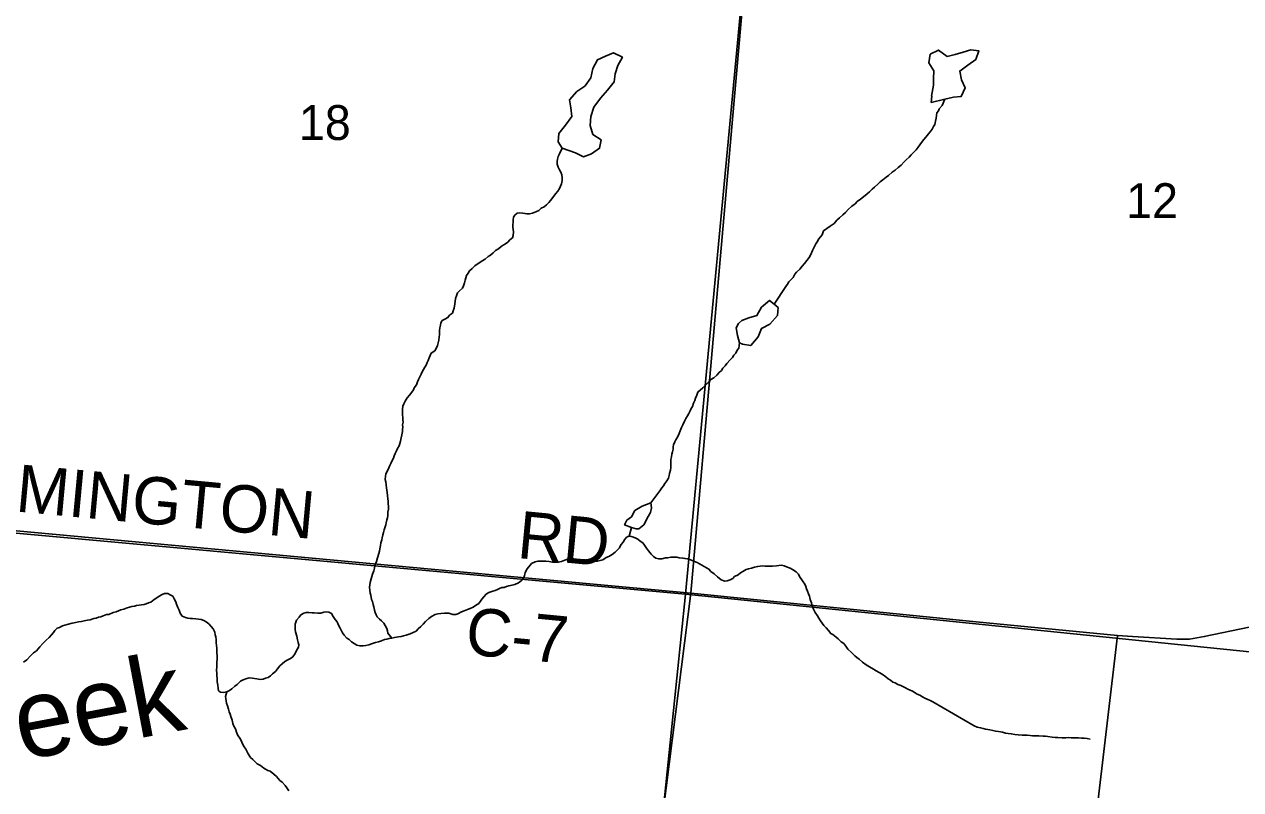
# Model space of a CAD drawing. Extents: x 0 to 1064, y 0 to 440.
# Drawn here: x 294.9 to 318.26, y 227.21 to 241.92 of the extents above; entities that cross this region are included whole.
import ezdxf

# ---------------------------------------------------------------- set-up
doc = ezdxf.new("R2010")
doc.units = 0
for name, color, linetype in [('GM_X_County_Road', 7, 'Continuous'), ('GM_X_County_Road_Text', 7, 'Continuous'), ('GM_X_Minor_Lake', 7, 'Continuous'), ('GM_X_Minor_River', 7, 'Continuous'), ('GM_X_Minor_River_Text', 7, 'Continuous'), ('GM_X_Section', 7, 'Continuous'), ('GM_X_Section_Text', 7, 'Continuous'), ('GM_X_Township_Road', 7, 'Continuous')]:
    doc.layers.add(name, color=color, linetype=linetype)

msp = doc.modelspace()

# ---------------------------------------------------------------- linework, layer by layer
at = {"layer": 'GM_X_County_Road'}
msp.add_lwpolyline([(293.572, 232.295), (307.703, 230.989), (313.183, 230.44), (315.896, 230.176), (316.183, 230.155), (317.039, 230.105), (317.276, 230.105), (317.561, 230.155), (318.423, 230.332)], dxfattribs=at)
at = {"layer": 'GM_X_Minor_Lake'}
for points in [[(305.231, 239.538), (305.485, 239.453), (305.642, 239.376), (305.795, 239.433), (305.95, 239.539), (305.984, 239.697), (305.822, 239.804), (305.772, 239.976), (305.782, 240.146), (305.841, 240.327), (305.967, 240.5), (306.105, 240.655), (306.231, 240.816), (306.252, 240.968), (306.299, 241.125), (306.388, 241.287), (306.22, 241.37), (306.066, 241.307), (305.912, 241.238), (305.823, 241.07), (305.782, 240.894), (305.675, 240.739), (305.668, 240.733)], [(312.579, 240.48), (312.744, 240.519), (312.897, 240.534), (312.968, 240.696), (312.898, 240.85), (312.866, 241.021), (313.021, 241.133), (313.176, 241.245), (313.235, 241.408), (313.083, 241.43), (312.93, 241.385), (312.776, 241.34), (312.623, 241.301), (312.462, 241.426), (312.302, 241.345), (312.273, 241.182), (312.367, 241.027), (312.363, 240.881)], [(312.363, 240.881), (312.366, 240.747), (312.325, 240.541), (312.328, 240.54)], [(305.668, 240.733), (305.514, 240.627), (305.376, 240.466), (305.396, 240.313), (305.417, 240.148), (305.297, 239.981), (305.165, 239.82), (305.155, 239.662), (305.231, 239.538)], [(312.328, 240.54), (312.321, 240.419), (312.579, 240.48)], [(309.301, 236.542), (309.215, 236.613), (309.06, 236.482), (308.971, 236.326), (308.818, 236.281), (308.683, 236.23)], [(308.696, 235.773), (308.853, 235.745), (308.997, 235.912), (309.062, 236.075), (309.217, 236.156), (309.367, 236.323), (309.383, 236.475), (309.301, 236.542)], [(308.683, 236.23), (308.62, 236.171), (308.576, 236.087), (308.596, 235.94), (308.635, 235.799), (308.696, 235.773)], [(306.564, 232.247), (306.655, 232.227), (306.704, 232.225), (306.803, 232.302), (306.886, 232.464), (306.931, 232.536), (306.945, 232.627), (306.935, 232.725), (306.769, 232.662), (306.627, 232.574), (306.563, 232.454), (306.476, 232.389)], [(306.476, 232.389), (306.432, 232.299), (306.564, 232.247)]]:
    msp.add_lwpolyline(points, dxfattribs=at)
at = {"layer": 'GM_X_Minor_River'}
for points in [[(309.301, 236.542), (309.525, 236.878), (309.557, 236.926), (309.583, 236.973), (309.627, 237.014), (309.665, 237.056), (309.703, 237.115), (309.735, 237.157), (309.798, 237.216), (309.842, 237.275), (309.887, 237.322), (309.931, 237.382), (309.976, 237.441), (310.008, 237.495), (310.041, 237.573), (310.074, 237.638), (310.106, 237.698), (310.132, 237.74), (310.158, 237.8), (310.228, 237.877), (310.248, 237.949), (310.379, 238.042), (310.454, 238.094), (310.505, 238.154), (310.555, 238.201), (310.624, 238.259), (310.674, 238.306), (310.724, 238.359), (310.794, 238.424), (310.856, 238.471), (310.9, 238.512), (310.962, 238.559), (311.019, 238.605), (311.088, 238.664), (311.131, 238.699), (311.188, 238.752), (311.232, 238.787), (311.294, 238.846), (311.339, 238.893), (311.389, 238.934), (311.451, 238.981), (311.501, 239.016), (311.57, 239.08), (311.626, 239.115), (311.683, 239.168), (311.739, 239.215), (311.802, 239.274), (311.84, 239.315), (311.896, 239.368), (311.934, 239.409), (311.972, 239.451), (312.029, 239.51), (312.067, 239.557), (312.099, 239.605), (312.13, 239.646), (312.175, 239.706), (312.219, 239.753), (312.27, 239.812), (312.302, 239.853), (312.34, 239.907), (312.366, 239.955), (312.386, 239.997), (312.4, 240.057), (312.414, 240.117), (312.422, 240.166), (312.429, 240.22), (312.458, 240.259), (312.469, 240.296), (312.532, 240.359), (312.579, 240.48)], [(302.542, 235.241), (302.568, 235.283), (302.594, 235.331), (302.62, 235.372), (302.639, 235.42), (302.659, 235.462), (302.679, 235.51), (302.699, 235.552), (302.718, 235.6), (302.787, 235.646), (302.813, 235.688), (302.839, 235.748), (302.853, 235.796), (302.861, 235.851), (302.869, 235.911), (302.876, 235.953), (302.878, 235.996), (302.879, 236.038), (302.88, 236.087), (302.894, 236.141), (302.902, 236.184), (302.928, 236.225), (302.977, 236.254), (303.039, 236.283), (303.071, 236.33), (303.127, 236.371), (303.141, 236.413), (303.155, 236.467), (303.17, 236.546), (303.177, 236.594), (303.185, 236.649), (303.205, 236.703), (303.219, 236.757), (303.263, 236.798), (303.32, 236.851), (303.339, 236.893), (303.359, 236.953), (303.367, 237.001), (303.381, 237.049), (303.394, 237.092), (303.426, 237.139), (303.452, 237.181), (303.502, 237.228), (303.553, 237.281), (303.696, 237.374), (303.752, 237.408), (303.808, 237.455), (303.858, 237.484), (303.908, 237.531), (303.952, 237.572), (304.008, 237.607), (304.058, 237.648), (304.102, 237.677), (304.145, 237.7), (304.189, 237.735), (304.227, 237.776), (304.277, 237.817), (304.29, 237.86), (304.299, 237.932), (304.294, 237.975), (304.284, 238.024), (304.285, 238.066), (304.293, 238.115), (304.288, 238.163), (304.296, 238.212), (304.322, 238.253), (304.365, 238.288), (304.42, 238.299), (304.475, 238.291), (304.517, 238.284), (304.56, 238.276), (304.602, 238.275), (304.664, 238.291), (304.725, 238.314), (304.781, 238.342), (304.831, 238.389), (304.887, 238.412), (304.931, 238.453), (304.975, 238.494), (305.007, 238.536), (305.051, 238.589), (305.102, 238.661), (305.146, 238.714), (305.179, 238.767), (305.198, 238.809), (305.218, 238.857), (305.232, 238.918), (305.234, 238.972), (305.224, 239.027), (305.207, 239.076), (305.184, 239.12), (305.156, 239.175), (305.139, 239.23), (305.135, 239.285), (305.142, 239.327), (305.156, 239.382), (305.182, 239.429), (305.231, 239.538)], [(306.935, 232.725), (307.107, 232.956), (307.145, 233.01), (307.177, 233.051), (307.203, 233.093), (307.241, 233.146), (307.273, 233.2), (307.287, 233.248), (307.294, 233.29), (307.315, 233.35), (307.316, 233.405), (307.318, 233.454), (307.32, 233.502), (307.321, 233.557), (307.329, 233.605), (307.337, 233.66), (307.351, 233.702), (307.364, 233.756), (307.366, 233.798), (307.373, 233.841), (307.393, 233.895), (307.413, 233.937), (307.452, 233.996), (307.478, 234.056), (307.498, 234.11), (307.524, 234.17), (307.55, 234.224), (307.583, 234.296), (307.609, 234.344), (307.641, 234.397), (307.667, 234.439), (307.687, 234.493), (307.707, 234.535), (307.732, 234.577), (307.753, 234.637), (307.779, 234.691), (307.792, 234.733), (307.819, 234.793), (307.839, 234.853), (307.933, 234.935), (307.996, 235), (308.052, 235.053), (308.084, 235.094), (308.146, 235.129), (308.203, 235.176), (308.247, 235.229), (308.291, 235.27), (308.317, 235.312), (308.361, 235.359), (308.393, 235.4), (308.456, 235.471), (308.5, 235.519), (308.526, 235.56), (308.564, 235.602), (308.59, 235.656), (308.622, 235.697), (308.635, 235.799)], [(301.96, 230.121), (301.884, 230.22), (301.879, 230.263), (301.863, 230.312), (301.834, 230.368), (301.805, 230.411), (301.764, 230.455), (301.722, 230.487), (301.681, 230.53), (301.658, 230.574), (301.641, 230.617), (301.631, 230.659), (301.615, 230.727), (301.604, 230.77), (301.587, 230.825), (301.57, 230.868), (301.555, 230.947), (301.544, 230.99), (301.54, 231.045), (301.53, 231.106), (301.537, 231.148), (301.544, 231.19), (301.565, 231.263), (301.579, 231.311), (301.592, 231.353), (301.613, 231.419), (301.627, 231.467), (301.634, 231.51), (301.648, 231.552), (301.667, 231.594), (301.688, 231.666), (301.709, 231.75), (301.723, 231.798), (301.73, 231.841), (301.744, 231.901), (301.752, 231.955), (301.766, 232.01), (301.774, 232.052), (301.788, 232.112), (301.801, 232.154), (301.815, 232.202), (301.829, 232.244), (301.843, 232.299), (301.85, 232.341), (301.864, 232.395), (301.878, 232.437), (301.885, 232.48), (301.887, 232.546), (301.895, 232.601), (301.897, 232.649), (301.893, 232.716), (301.888, 232.759), (301.884, 232.802), (301.88, 232.862), (301.869, 232.923), (301.865, 232.966), (301.86, 233.009), (301.85, 233.07), (301.846, 233.125), (301.835, 233.174), (301.837, 233.234), (301.844, 233.277), (301.864, 233.318), (301.89, 233.366), (301.916, 233.426), (301.942, 233.48), (301.962, 233.522), (301.995, 233.582), (302.008, 233.624), (302.028, 233.672), (302.048, 233.726), (302.068, 233.768), (302.1, 233.821), (302.113, 233.863), (302.127, 233.912), (302.141, 233.972), (302.155, 234.032), (302.164, 234.093), (302.165, 234.135), (302.172, 234.177), (302.168, 234.22), (302.176, 234.274), (302.171, 234.317), (302.172, 234.366), (302.168, 234.414), (302.163, 234.463), (302.165, 234.524), (302.174, 234.584), (302.193, 234.626), (302.219, 234.68), (302.258, 234.74), (302.302, 234.793), (302.347, 234.852), (302.379, 234.894), (302.392, 234.936), (302.437, 234.989), (302.457, 235.049), (302.476, 235.091), (302.496, 235.145), (302.523, 235.199), (302.542, 235.241)], [(306.518, 232.081), (306.564, 232.247)], [(304.919, 231.602), (304.98, 231.595), (305.046, 231.586), (305.101, 231.585), (305.156, 231.583), (305.217, 231.599), (305.285, 231.622), (305.335, 231.644), (305.389, 231.649), (305.456, 231.647), (305.523, 231.638), (305.578, 231.631), (305.632, 231.623), (305.699, 231.615), (305.741, 231.607), (305.802, 231.606), (305.863, 231.604), (305.905, 231.602), (305.961, 231.613), (306.016, 231.629), (306.078, 231.676), (306.128, 231.693), (306.19, 231.733), (306.252, 231.774), (306.296, 231.821), (306.334, 231.862), (306.36, 231.916), (306.405, 231.97), (306.43, 232.011), (306.469, 232.065), (306.518, 232.081), (306.56, 232.074), (306.602, 232.061), (306.645, 232.047), (306.687, 232.028), (306.728, 231.99), (306.782, 231.952), (306.811, 231.908), (306.851, 231.853), (306.892, 231.803), (306.939, 231.74), (306.986, 231.69), (307.034, 231.659), (307.088, 231.645), (307.149, 231.649), (307.217, 231.665), (307.259, 231.67), (307.321, 231.68), (307.375, 231.678), (307.436, 231.677), (307.479, 231.669), (307.551, 231.661), (307.594, 231.653), (307.636, 231.646), (307.714, 231.619), (307.775, 231.599), (307.823, 231.58), (307.912, 231.528), (307.96, 231.502), (308.002, 231.477), (308.05, 231.451), (308.085, 231.407), (308.15, 231.357), (308.215, 231.3), (308.287, 231.243), (308.359, 231.217), (308.402, 231.222), (308.457, 231.244), (308.507, 231.267), (308.544, 231.308), (308.613, 231.343), (308.656, 231.378), (308.7, 231.407), (308.768, 231.441), (308.811, 231.458), (308.866, 231.468), (308.928, 231.485), (308.989, 231.501), (309.032, 231.506), (309.081, 231.51), (309.13, 231.509), (309.172, 231.508), (309.221, 231.506), (309.269, 231.505), (309.349, 231.514), (309.392, 231.519), (309.447, 231.523), (309.495, 231.51), (309.537, 231.496), (309.609, 231.47), (309.657, 231.444), (309.723, 231.399), (309.77, 231.355), (309.787, 231.306), (309.845, 231.226), (309.891, 231.163), (309.914, 231.114), (309.925, 231.071), (309.942, 231.028), (309.964, 230.973), (309.981, 230.93)], [(300.161, 230.043), (300.151, 230.092), (300.134, 230.159), (300.113, 230.245), (300.102, 230.288), (300.104, 230.336), (300.106, 230.391), (300.133, 230.469), (300.183, 230.528), (300.215, 230.57), (300.271, 230.604), (300.314, 230.615), (300.369, 230.619), (300.429, 230.612), (300.472, 230.61), (300.539, 230.602), (300.6, 230.606), (300.655, 230.623), (300.71, 230.627), (300.752, 230.62), (300.8, 230.594), (300.835, 230.538), (300.876, 230.482), (300.911, 230.439), (300.933, 230.383), (300.968, 230.316), (301.013, 230.223), (301.048, 230.179), (301.095, 230.123), (301.143, 230.098), (301.184, 230.054), (301.238, 230.022), (301.286, 229.99), (301.346, 229.976), (301.407, 229.974), (301.462, 229.984), (301.517, 229.995), (301.573, 230.011), (301.647, 230.039), (301.702, 230.05), (301.763, 230.072), (301.819, 230.095), (301.862, 230.106), (301.911, 230.116), (301.96, 230.121), (302.015, 230.137), (302.089, 230.147), (302.138, 230.158), (302.187, 230.169), (302.236, 230.179), (302.31, 230.207), (302.371, 230.23), (302.427, 230.258), (302.465, 230.3), (302.515, 230.347), (302.56, 230.394), (302.61, 230.441), (302.673, 230.5), (302.723, 230.541), (302.791, 230.575), (302.846, 230.592), (302.901, 230.596), (302.974, 230.606), (303.054, 230.603), (303.132, 230.577), (303.187, 230.581), (303.23, 230.592), (303.298, 230.632), (303.353, 230.649), (303.415, 230.671), (303.464, 230.694), (303.52, 230.716), (303.57, 230.751), (303.632, 230.792), (303.664, 230.833), (303.69, 230.875), (303.727, 230.917), (303.772, 230.97), (303.822, 230.999), (303.902, 231.027), (303.945, 231.037), (303.988, 231.06), (304.031, 231.077), (304.074, 231.094), (304.117, 231.099), (304.16, 231.116), (304.209, 231.126), (304.271, 231.143), (304.32, 231.153), (304.394, 231.187), (304.444, 231.228), (304.495, 231.288), (304.508, 231.33), (304.522, 231.378), (304.555, 231.45), (304.593, 231.497), (304.644, 231.556), (304.712, 231.591), (304.767, 231.601), (304.828, 231.605), (304.919, 231.602)], [(296.372, 230.536), (296.415, 230.553), (296.483, 230.576), (296.525, 230.58), (296.612, 230.614), (296.667, 230.631), (296.71, 230.648), (296.76, 230.67), (296.815, 230.681), (296.877, 230.703), (296.926, 230.72), (296.969, 230.731), (297.018, 230.741), (297.061, 230.752), (297.11, 230.757), (297.153, 230.761), (297.202, 230.772), (297.245, 230.783), (297.288, 230.8), (297.331, 230.817), (297.399, 230.863), (297.449, 230.898), (297.493, 230.927), (297.549, 230.962), (297.598, 230.984), (297.659, 230.983), (297.707, 230.957), (297.755, 230.931), (297.784, 230.882), (297.812, 230.82), (297.823, 230.777), (297.851, 230.715), (297.874, 230.66), (297.896, 230.605), (297.937, 230.549), (297.997, 230.523), (298.045, 230.509), (298.088, 230.502), (298.136, 230.5), (298.197, 230.492), (298.246, 230.491), (298.3, 230.483), (298.354, 230.463), (298.396, 230.438), (298.444, 230.4), (298.491, 230.35), (298.532, 230.3), (298.56, 230.238), (298.571, 230.189), (298.581, 230.146), (298.586, 230.098), (298.59, 230.031), (298.594, 229.982), (298.599, 229.933), (298.603, 229.891), (298.602, 229.842), (298.606, 229.781), (298.604, 229.727), (298.602, 229.654), (298.6, 229.611), (298.599, 229.557), (298.597, 229.514), (298.601, 229.447), (298.6, 229.405), (298.61, 229.35), (298.608, 229.283), (298.618, 229.222), (298.628, 229.155), (298.633, 229.112), (298.674, 229.087), (298.729, 229.079), (298.79, 229.089), (298.846, 229.118), (298.89, 229.147), (298.946, 229.2), (298.99, 229.235), (299.053, 229.294), (299.108, 229.322), (299.176, 229.351), (299.219, 229.361), (299.28, 229.353), (299.371, 229.339), (299.431, 229.331), (299.492, 229.335), (299.536, 229.352), (299.585, 229.368), (299.628, 229.397), (299.672, 229.439), (299.729, 229.485), (299.767, 229.533), (299.811, 229.592), (299.855, 229.633), (299.905, 229.674), (299.961, 229.709), (300.017, 229.732), (300.061, 229.767), (300.105, 229.826), (300.132, 229.886), (300.17, 229.952), (300.172, 229.994), (300.161, 230.043)], [(309.981, 230.93), (309.997, 230.869), (310.02, 230.801), (310.036, 230.746), (310.058, 230.679), (310.093, 230.617), (310.133, 230.555), (310.162, 230.505), (310.191, 230.456), (310.255, 230.369), (310.302, 230.319), (310.349, 230.269), (310.39, 230.213), (310.432, 230.193), (310.491, 230.143), (310.533, 230.111), (310.592, 230.055), (310.639, 230.023), (310.68, 229.967), (310.721, 229.911), (310.786, 229.848), (310.851, 229.786), (310.892, 229.754), (310.934, 229.722), (310.999, 229.66), (311.07, 229.609), (311.136, 229.57), (311.208, 229.526), (311.261, 229.494), (311.321, 229.461), (311.375, 229.429), (311.446, 229.379), (311.494, 229.341), (311.535, 229.315), (311.583, 229.277), (311.625, 229.264), (311.679, 229.232), (311.733, 229.212), (311.775, 229.192), (311.823, 229.166), (311.871, 229.141), (311.913, 229.121), (311.961, 229.102), (312.008, 229.07), (312.05, 229.05), (312.099, 229.03), (312.152, 228.998), (312.194, 228.973), (312.242, 228.953), (312.296, 228.927), (312.35, 228.901), (313.145, 228.439)], [(294.888, 229.665), (294.95, 229.706), (295.02, 229.783), (295.082, 229.841), (295.139, 229.882), (295.202, 229.959), (295.259, 230.018), (295.322, 230.083), (295.378, 230.136), (295.423, 230.189), (295.461, 230.231), (295.492, 230.272), (295.536, 230.313), (295.58, 230.33), (295.635, 230.359), (295.728, 230.386), (295.82, 230.414), (295.863, 230.419), (295.942, 230.434), (296.003, 230.445), (296.053, 230.455), (296.114, 230.466), (296.169, 230.476), (296.237, 230.498), (296.286, 230.509), (296.329, 230.526), (296.372, 230.536)], [(298.79, 229.089), (298.769, 229.005), (298.774, 228.962), (298.789, 228.877), (298.806, 228.822), (298.822, 228.76), (298.838, 228.705), (298.855, 228.662), (298.872, 228.619), (298.894, 228.546), (298.91, 228.484), (298.927, 228.435), (298.956, 228.38), (298.978, 228.318), (299.006, 228.251), (299.047, 228.195), (299.081, 228.127), (299.115, 228.053), (299.156, 227.991), (299.202, 227.898), (299.248, 227.83), (299.289, 227.792), (299.331, 227.755), (299.378, 227.711), (299.438, 227.673), (299.503, 227.628), (299.581, 227.583), (299.623, 227.564), (299.694, 227.507), (299.747, 227.463), (299.812, 227.388), (299.854, 227.356), (299.912, 227.293), (299.947, 227.25), (299.982, 227.188)], [(313.145, 228.439), (313.199, 228.414), (313.266, 228.401), (313.32, 228.387), (313.363, 228.374), (313.405, 228.368), (313.448, 228.361), (313.502, 228.348), (313.557, 228.334), (313.612, 228.327), (313.685, 228.314), (313.745, 228.3), (313.794, 228.293), (313.855, 228.286), (313.928, 228.273), (313.989, 228.266), (314.068, 228.258), (314.117, 228.257), (314.159, 228.256), (314.22, 228.255), (314.263, 228.248), (314.336, 228.247), (314.385, 228.246), (314.47, 228.239), (314.513, 228.238), (314.561, 228.231), (314.64, 228.223), (314.701, 228.216), (314.75, 228.215), (314.835, 228.207), (314.902, 228.206), (314.951, 228.211), (315.006, 228.21), (315.049, 228.21), (315.091, 228.209), (315.146, 228.208), (315.207, 228.201), (315.256, 228.2), (315.317, 228.193), (315.372, 228.185)]]:
    msp.add_lwpolyline(points, dxfattribs=at)
at = {"layer": 'GM_X_Section'}
for points in [[(295.423, 249.38), (309.214, 248.091), (307.602, 230.968), (292.003, 232.393), (293.94, 249.48)], [(312.147, 247.8), (325.578, 246.6), (323.945, 229.294), (307.602, 230.968), (309.214, 248.091)], [(292.003, 232.393), (307.602, 230.968), (306.101, 216.441), (290.417, 217.941)], [(323.945, 229.294), (322.568, 214.885), (306.101, 216.441), (307.602, 230.968)]]:
    msp.add_lwpolyline(points, close=True, dxfattribs=at)
at = {"layer": 'GM_X_Township_Road'}
for points in [[(307.703, 230.989), (309.202, 248.038)], [(305.213, 207.733), (305.963, 215.326), (306.419, 220.164), (306.871, 224.415), (307.703, 230.989)], [(322.929, 219.602), (322.965, 219.906), (323.161, 221.682), (323.072, 221.89), (322.982, 221.94), (322.782, 221.96), (315.479, 222.759), (315.153, 222.867), (315.094, 223.013), (315.078, 223.22), (315.896, 230.176)]]:
    msp.add_lwpolyline(points, dxfattribs=at)

# ---------------------------------------------------------------- texts
at = {"layer": 'GM_X_County_Road_Text'}
for s, rotation, p in [('WILMINGTON', 354.7027, (292.568, 232.759)), ('RD', 354.5372, (304.35, 231.666)), ('C-7', 354.472, (303.351, 229.818))]:
    msp.add_text(s, height=0.9091, rotation=rotation, dxfattribs=at).set_placement(p)
at = {"layer": 'GM_X_Minor_River_Text'}
msp.add_text('Creek', height=1.5151, rotation=10.7036, dxfattribs=at).set_placement((292.744, 227.373))
at = {"layer": 'GM_X_Section_Text'}
for s, p in [('18', (300.176, 239.697)), ('12', (316.063, 238.196))]:
    msp.add_text(s, height=0.6697, rotation=0, dxfattribs=at).set_placement(p)

doc.saveas('drawing.dxf')
